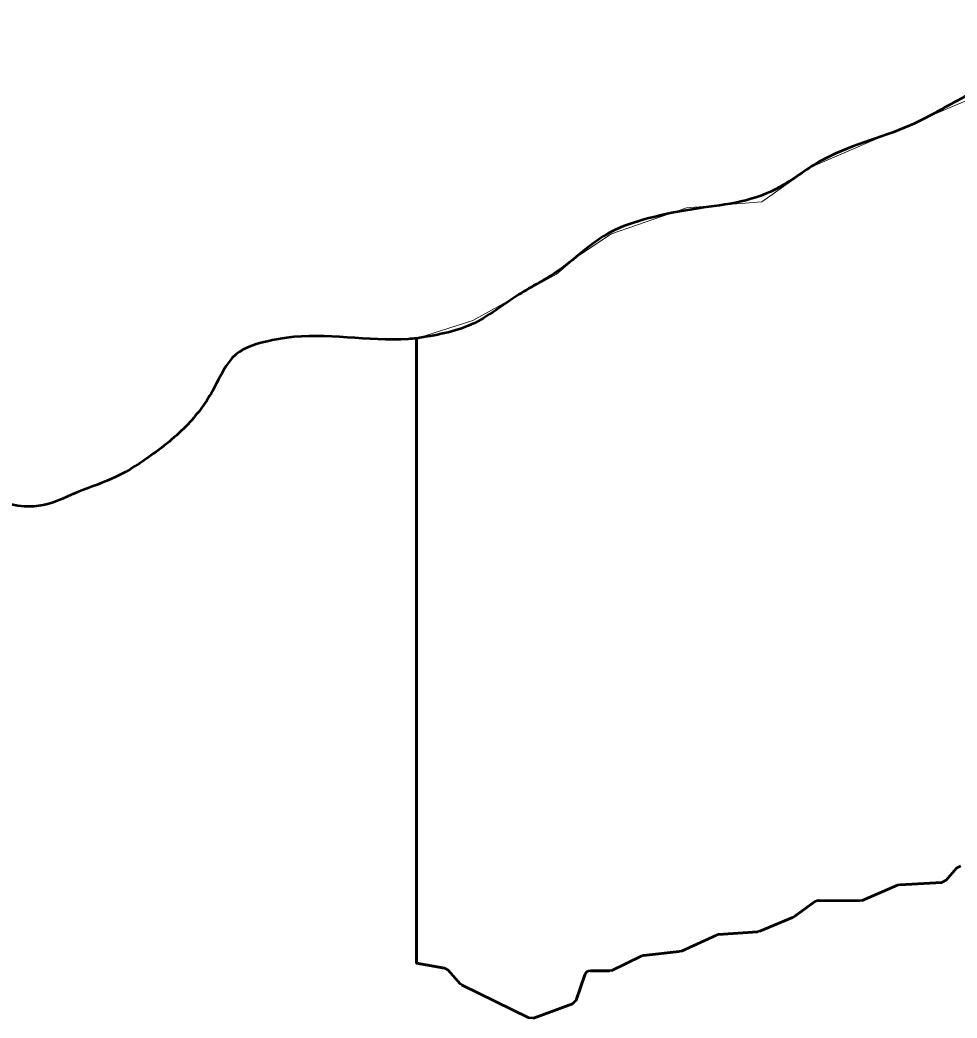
# Model space of a CAD drawing. Extents: x 553962 to 842807, y 8883888 to 9032388.
# Drawn here: x 802077 to 803613, y 9018064 to 9019702 of the extents above; entities that cross this region are included whole.
import ezdxf

# ---------------------------------------------------------------- set-up
doc = ezdxf.new("R2010")
doc.units = 0
doc.header["$LTSCALE"] = 150
doc.layers.add('60', color=7, linetype='Continuous', lineweight=53)

msp = doc.modelspace()

# ---------------------------------------------------------------- linework, layer by layer
at = {"layer": '60'}
for p, q in [((802726.7, 9019179.4), (802726.7, 9018154.4)), ((803595.6, 9018290.5), (803612.5, 9018310.3)), ((803519.2, 9018283.2), (803588.5, 9018287)), ((803457.4, 9018257.4), (803515.3, 9018282.3)), ((803347, 9018231.6), (803379.6, 9018255.3)), ((803385.6, 9018257.2), (803453.4, 9018256.6)), ((803290, 9018206.8), (803343.5, 9018229.6)), ((803222.3, 9018201.6), (803286.2, 9018205.9)), ((803161.2, 9018174.4), (803218.5, 9018200.7)), ((803099, 9018167.2), (803157.4, 9018173.4)), ((802726.7, 9018154.4), (802773, 9018146.2)), ((803046.9, 9018142.7), (803095.2, 9018166.1)), ((802778.7, 9018143), (802798.7, 9018120.7)), ((803012.1, 9018141.9), (803043.1, 9018141.9)), ((802988.4, 9018094), (803002.7, 9018135.1)), ((802801.8, 9018118.3), (802911, 9018064.9))]:
    msp.add_line(p, q, dxfattribs=at)
at = {"layer": '60', "lineweight": 13}
msp.add_lwpolyline([(802726.7, 9019179.4), (802819, 9019208.7), (802956.4, 9019284.6), (802989.6, 9019313), (803046.5, 9019351), (803169.8, 9019393.7), (803293, 9019403.2), (803373.6, 9019460.1), (803482.6, 9019507.5), (803672.3, 9019588.1), (803771.8, 9019659.3), (803904.6, 9019697.2), (804023.1, 9019659.3), (804141.6, 9019640.3), (804217.4, 9019583.4), (804343.5, 9019554)], dxfattribs=at)
at = {"layer": '60'}
for points in [[(803002.7, 9018135.1), (802988.4, 9018094), (802982.4, 9018087.9), (802936.8, 9018071.1), (802918.9, 9018064.5), (802911, 9018064.9), (802801.8, 9018118.3), (802798.7, 9018120.7), (802778.7, 9018143), (802773, 9018146.2), (802726.7, 9018154.4), (802726.7, 9019179.4)], [(803619.1, 9018313.8), (803612.5, 9018310.3), (803595.6, 9018290.5), (803588.5, 9018287), (803519.2, 9018283.2), (803515.3, 9018282.3), (803457.4, 9018257.4), (803453.4, 9018256.6), (803385.6, 9018257.2), (803379.6, 9018255.3), (803347, 9018231.6), (803343.5, 9018229.6), (803290, 9018206.8), (803286.2, 9018205.9), (803222.3, 9018201.6), (803218.5, 9018200.7), (803161.2, 9018174.4), (803157.4, 9018173.4), (803099, 9018167.2), (803095.2, 9018166.1), (803046.9, 9018142.7), (803043.1, 9018141.9), (803012.1, 9018141.9)], [(802918.9, 9018064.5), (802936.8, 9018071.1), (802982.4, 9018087.9)]]:
    msp.add_lwpolyline(points, dxfattribs=at)
msp.add_arc((803012.1, 9018131.9), 10, 90.0014, 160.8884, dxfattribs=at)
msp.add_arc((803012.1, 9018131.9), 10, 90.0014, 160.8884, dxfattribs=at)
for points in [[(804343.5, 9019554), (804306.3, 9019571.1), (804217.2, 9019585.5), (804142.3, 9019635.3), (804092.8, 9019648.3), (804026.6, 9019665.1), (803834.4, 9019683.7), (803748.9, 9019639.5), (803705.4, 9019614.3), (803639, 9019582.7), (803535.5, 9019528.5), (803387.5, 9019469.3), (803322.3, 9019427.6), (803258.5, 9019403.7), (803188.4, 9019392.6), (803108, 9019376.4), (803043, 9019352.5), (803005.9, 9019327.2), (802959.8, 9019290.5), (802894.7, 9019251.3), (802816.7, 9019202.1), (802726.7, 9019179.4)], [(802726.7, 9019179.4), (802713.4, 9019178.3), (802513.5, 9019180.4), (802486.7, 9019175.5), (802430.5, 9019152.8), (802394.5, 9019097), (802352.2, 9019038.7), (802286.9, 9018984.2), (802226.9, 9018948.9), (802163.1, 9018923.7), (802143.9, 9018914.9), (802084, 9018903.7), (802040.7, 9018912.8), (801951.8, 9018946.2), (801865.4, 9018991.1), (801772.8, 9019048.7), (801713.2, 9019104.9), (801646.1, 9019170), (801525.6, 9019244.3), (801347.7, 9019309.8), (801304.4, 9019324), (801284.3, 9019328.8)]]:
    msp.add_spline(points, degree=3, dxfattribs=at)
at = {"layer": '60', "lineweight": 13}
msp.add_spline([(801284.3, 9019328.8), (801304.4, 9019324), (801347.7, 9019309.8), (801525.6, 9019244.3), (801646.1, 9019170), (801713.2, 9019104.9), (801772.8, 9019048.7), (801865.4, 9018991.1), (801951.8, 9018946.2), (802040.7, 9018912.8), (802084, 9018903.7), (802143.9, 9018914.9), (802163.1, 9018923.7), (802226.9, 9018948.9), (802286.9, 9018984.2), (802352.2, 9019038.7), (802394.5, 9019097), (802430.5, 9019152.8), (802486.7, 9019175.5), (802513.5, 9019180.4), (802713.4, 9019178.3), (802726.7, 9019179.4)], degree=3, dxfattribs=at)

doc.saveas('drawing.dxf')
